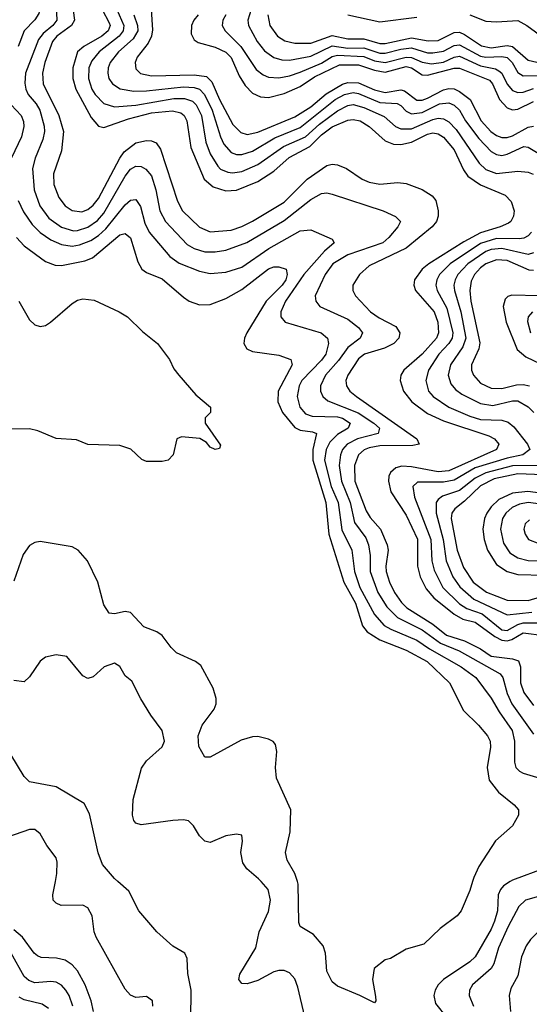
# Model space of a CAD drawing. Header units: inches. Extents: x 501365 to 657855, y 482276 to 547543.
# Tile 326 of 656: x 604253 to 606174, y 489537 to 493252. Entities that reach past the tile are written whole.
import ezdxf

# ---------------------------------------------------------------- set-up
doc = ezdxf.new("R2010")
doc.units = ezdxf.units.IN
doc.header["$MEASUREMENT"] = 0
doc.layers.add('A6408', color=7, linetype='Continuous')
doc.layers.add('A6409', color=7, linetype='Continuous')

msp = doc.modelspace()

# ---------------------------------------------------------------- linework, layer by layer
at = {"layer": 'A6408', "color": 5}
for points, elevation in [([(604755, 489530), (604753.3, 489550), (604730, 489565.7), (604690, 489562.8), (604670, 489571.6), (604650, 489594.4), (604540.7, 489790), (604533.5, 489810), (604525.6, 489870), (604510, 489901.1), (604490, 489910.9), (604409.5, 489909.5), (604390, 489917.8), (604378.9, 489930), (604377, 489950), (604387, 490000)], 2180), ([(604897.6, 489477.6), (604898.4, 489590), (604886.9, 489653.1), (604883.5, 489710), (604875.1, 489730), (604830, 489756.4), (604769.7, 489810), (604702.2, 489890), (604663.7, 489963.7), (604622.5, 490000)], 2160), ([(605327.9, 489490), (605301.5, 489601.5), (605290, 489633.1), (605270, 489655.9), (605250, 489663.9), (605230, 489664.5), (605210, 489659), (605150, 489626.7), (605110, 489613.8), (605090, 489615.4), (605078.7, 489630), (605082.5, 489650), (605142.9, 489750), (605155.5, 489810), (605190, 489886.4), (605198, 489930), (605189.8, 489970), (605162.4, 490000)], 2140), ([(605959.7, 490000), (605950, 489966), (605916.4, 489890), (605902, 489870), (605837.6, 489822.4), (605775.9, 489764.1), (605710, 489745.2), (605650.5, 489709.5), (605630, 489704), (605588.7, 489671.3), (605582, 489630), (605593.4, 489566.6), (605594.8, 489550), (605590, 489542), (605535.3, 489570), (605450, 489605.2), (605430, 489621.2), (605410, 489662), (605404.8, 489730), (605396.8, 489756.8), (605359.8, 489799.8), (605309.7, 489830), (605304.9, 489844.9), (605302.5, 489990), (605299.4, 490000)], 2120), ([(606101.3, 490000), (606076, 489984), (606064.5, 489970), (606056.5, 489950), (606054.3, 489890), (606043, 489850), (606030, 489819.9), (605970, 489716.3), (605950, 489697.2), (605849.6, 489630), (605830.6, 489610), (605819.3, 489590), (605814.1, 489570), (605819.5, 489539.5), (605863.9, 489483.9)], 2140), ([(606374.4, 490000), (606370, 489997.2), (606270, 489960.6), (606159.1, 489930), (606134.4, 489905.6), (606093.5, 489830), (606057.7, 489750), (606039.9, 489690), (606030, 489671.9), (605959.8, 489610), (605947.7, 489590), (605947.5, 489570), (605963.8, 489530)], 2160), ([(606484.7, 490000), (606450, 489985.4), (606364.6, 489930), (606218, 489822), (606178.6, 489781.4), (606162.3, 489757.7), (606143.7, 489716.3), (606130, 489643.6), (606104.1, 489595.9), (606097.2, 489570), (606102.8, 489510)], 2180), ([(604530.3, 489510), (604521.9, 489550), (604499.2, 489610), (604470, 489662.6), (604450, 489685.6), (604423.9, 489703.9), (604391.2, 489711.2), (604332.9, 489712.9), (604319.9, 489719.9), (604307.3, 489730), (604262.9, 489790), (604230, 489818.4)], 2220), ([(604453, 489530), (604439, 489570), (604426.7, 489590), (604410, 489608.7), (604390, 489619.7), (604370, 489622.4), (604310, 489618.1), (604286.4, 489626.4), (604270, 489642.3), (604220.1, 489730)], 2240), ([(604360.7, 489520.7), (604336.8, 489536.8), (604270, 489553.2), (604250, 489563.1)], 2260)]:
    msp.add_lwpolyline(points, dxfattribs=dict(at, elevation=elevation))
at = {"layer": 'A6409', "color": 5}
for points, elevation in [([(604230, 493456.2), (604270, 493462.7), (604350, 493492.9), (604371.1, 493490), (604374.3, 493470), (604348.9, 493390), (604325.3, 493274.7), (604310, 493251.7), (604269.8, 493210.2), (604246.8, 493150)], 2140), ([(604442.7, 493370), (604459.4, 493250), (604447.9, 493230), (604392.1, 493190), (604376.2, 493170), (604347.8, 493090), (604338.6, 493050), (604340.7, 493010), (604400.2, 492890), (604417.7, 492830), (604410, 492756.3), (604380.3, 492670), (604381.6, 492630), (604400.3, 492580.3), (604423.6, 492550), (604450, 492532), (604487.3, 492527.3), (604510, 492535.3), (604530, 492551.9), (604550, 492577.7), (604630, 492729.6), (604646.7, 492753.3), (604690, 492786.7), (604730, 492796.3), (604750, 492794.2), (604766.7, 492786.7), (604783.4, 492763.4), (604847.1, 492567.1), (604866, 492530), (604930, 492468.5), (604970, 492451), (605050, 492457.9), (605090, 492471.5), (605130, 492491.8), (605250, 492563.3), (605336.3, 492650), (605410, 492701.5), (605430, 492706.5), (605450, 492703.6), (605484.4, 492690), (605543.8, 492650), (605570, 492638.3), (605610, 492631.7), (605677.8, 492637.8), (605710, 492634.3), (605770, 492611.2), (605806.9, 492586.9), (605821.5, 492570), (605830.2, 492530), (605830.1, 492510), (605823.9, 492490), (605807.8, 492470), (605709.1, 492390), (605570, 492322.7), (605533, 492290), (605508.6, 492250), (605508.6, 492230), (605519, 492210), (605575.4, 492150), (605607.2, 492127.2), (605670, 492094.7), (605685, 492070), (605681.5, 492050), (605663.5, 492030), (605627.2, 492012.8), (605552.2, 491990), (605530, 491971.7), (605489.2, 491910), (605482.4, 491890), (605484.3, 491870), (605497, 491850), (605522.2, 491830), (605750.1, 491670), (605759.1, 491650), (605734.9, 491645.1), (605610, 491644.5), (605570, 491636.7), (605551.3, 491628.7), (605529.8, 491610.2), (605514.1, 491570), (605516, 491510), (605559.2, 491399.2), (605573.9, 491373.9), (605612.1, 491330), (605638.4, 491270), (605641, 491250), (605632.4, 491190), (605633.9, 491170), (605646.1, 491130), (605665.9, 491090), (605692.3, 491052.3), (605712.4, 491032.4), (605810, 490970.5), (605862.1, 490930), (605930, 490907.7), (605990, 490878.3), (606030.5, 490850.6), (606110, 490840.1), (606132.5, 490832.5), (606140.4, 490810), (606139.9, 490750), (606152.7, 490712.7), (606190, 490663.6)], 2180), ([(604388.5, 493330), (604392.1, 493250), (604377.9, 493230), (604340.8, 493199.2), (604323.4, 493176.6), (604274.9, 493050), (604271.8, 493011.8), (604275.1, 492990), (604284.6, 492970), (604314.4, 492934.4), (604328.2, 492910), (604344.2, 492850), (604345.5, 492830), (604339.8, 492800.2), (604310.4, 492729.6), (604301.4, 492690), (604307, 492610), (604328.8, 492550), (604362.8, 492502.8), (604410, 492468.5), (604455.6, 492455.6), (604470, 492455.9), (604510, 492469.2), (604545.8, 492494.2), (604570, 492521.2), (604650, 492661.2), (604670, 492687.8), (604690, 492699.6), (604710, 492698), (604728.1, 492688.1), (604750, 492662), (604766.1, 492610), (604780.9, 492530), (604801.8, 492490), (604883.4, 492403.4), (604910, 492387.8), (604950, 492376.3), (604990, 492375.6), (605030, 492382.1), (605108.8, 492411.2), (605250, 492494.7), (605350, 492573), (605390, 492595.4), (605410, 492597.9), (605430, 492594), (605623.1, 492530), (605669.5, 492509.5), (605687.8, 492490), (605678.2, 492470), (605644.1, 492430), (605620.9, 492410), (605490, 492364.9), (605432.5, 492330), (605403.8, 492290), (605367, 492210), (605368.7, 492190), (605384.2, 492170), (605490, 492121.9), (605530.1, 492090), (605545.1, 492070), (605535.5, 492050), (605490, 492014.7), (605454.5, 491965.5), (605405.9, 491910), (605387, 491870), (605387.1, 491850), (605395.3, 491830), (605414, 491814), (605529, 491769), (605587.7, 491730), (605608.6, 491710), (605604.5, 491690), (605526.6, 491670), (605487.2, 491650), (605469.7, 491630), (605461.4, 491610), (605456.5, 491570), (605466, 491510), (605499, 491430), (605514.9, 491354.9), (605557.3, 491297.3), (605567.8, 491270), (605573.9, 491230), (605573.5, 491170), (605603, 491090), (605636.6, 491036.6), (605676.8, 490996.8), (605770, 490949.6), (605838.8, 490898.8), (605909.6, 490870), (606063.4, 490783.4), (606073.3, 490770), (606090.1, 490710), (606107.9, 490670), (606190, 490556.1)], 2160), ([(604564, 493290), (604590, 493239.8), (604593.3, 493230), (604590, 493220.2), (604585.9, 493210), (604562.5, 493190), (604494.2, 493150), (604470.9, 493130), (604453.1, 493070), (604452.6, 493030), (604463.8, 492990), (604522.2, 492882.2), (604550, 492850.6), (604570, 492845.1), (604662.9, 492877.1), (604750, 492899.9), (604828.3, 492908.3), (604859.9, 492899.9), (604872.9, 492890), (604882.1, 492870), (604898.1, 492770), (604947.8, 492650), (604981.5, 492621.5), (605030, 492605.7), (605070, 492607.9), (605150, 492640.7), (605210, 492680.6), (605268, 492732), (605346.3, 492773.7), (605390, 492816.9), (605430, 492847.4), (605490, 492872.3), (605510, 492875.2), (605535.5, 492870), (605570, 492848.6), (605630, 492794.6), (605661.5, 492781.5), (605690, 492780.8), (605730, 492789.6), (605790, 492819.5), (605810, 492824.7), (605830, 492821.3), (605850, 492808.4), (605890, 492760.1), (605925.1, 492685.1), (605941.8, 492661.8), (605990, 492628.8), (606082.2, 492590), (606105.5, 492565.5), (606116.1, 492530), (606113.8, 492510), (606103.7, 492490), (606095.7, 492484.3), (606064.2, 492470), (605990, 492447.2), (605926.3, 492413.7), (605795, 492330), (605769.6, 492310), (605741.3, 492270), (605738.4, 492250), (605744.5, 492230), (605815.1, 492150), (605828.8, 492110), (605832, 492070), (605823.8, 492050), (605770, 491989.2), (605701, 491930), (605689.6, 491910), (605687.3, 491890), (605699.2, 491850), (605730.6, 491810), (605790, 491766.4), (605850, 491738.3), (606021.2, 491681.2), (606042.1, 491670), (606058.7, 491650), (606050.1, 491630), (605870, 491550), (605830, 491546), (605730, 491565.1), (605692.9, 491567.1), (605670, 491560.7), (605650, 491543.7), (605643.6, 491530), (605642.5, 491510), (605651.9, 491470), (605710, 491381.7), (605752, 491292), (605751.8, 491190), (605761.8, 491150), (605784.4, 491104.4), (605813.9, 491070), (605890, 491008.5), (605923.6, 490990), (605970, 490978.2), (606044.3, 490924.3), (606070, 490910.7), (606090, 490907.6), (606107.2, 490912.8), (606150, 490938.1), (606230, 490928.8)], 2220), ([(604619.2, 493290), (604644.6, 493230), (604642.6, 493210), (604627.6, 493190), (604551.6, 493130), (604523.9, 493096.1), (604512.8, 493070), (604511.4, 493030), (604524.6, 492990), (604537, 492970), (604570, 492935.2), (604610, 492923.2), (604689.8, 492929.8), (604834.1, 492954.1), (604874.1, 492954.1), (604903.8, 492943.8), (604917.9, 492930), (604938.5, 492890), (604953.7, 492790), (604970, 492745.3), (604998.9, 492698.9), (605010, 492688.3), (605036.6, 492676.6), (605054.4, 492674.4), (605090, 492679.3), (605150, 492704.8), (605247.1, 492772.9), (605330, 492809.8), (605382.4, 492857.6), (605450, 492907.8), (605490, 492928.3), (605510, 492931.2), (605550, 492920.7), (605626.7, 492886.7), (605669.1, 492849.1), (605690, 492839.7), (605730, 492840.2), (605810, 492875.5), (605830, 492880.1), (605850, 492877.6), (605870, 492865.8), (605897.6, 492837.6), (605984.5, 492710), (606010, 492685.9), (606050, 492672), (606130, 492679.9), (606170, 492676.8), (606188.5, 492668.5)], 2240), ([(604683.3, 493270), (604696.6, 493230), (604697.6, 493210), (604680.6, 493179.4), (604624.7, 493130), (604594.2, 493090), (604586, 493070), (604584.4, 493050), (604589.1, 493030), (604602.2, 493010), (604631.3, 492991.3), (604682.4, 492982.4), (604730, 492983.1), (604870, 492998.5), (604910, 492996.5), (604930.2, 492990.2), (604949.3, 492969.3), (604977.9, 492910), (605009.4, 492810), (605022.7, 492782.7), (605050, 492751.1), (605070, 492743.4), (605090, 492743.1), (605130, 492755.4), (605214.5, 492805.5), (605310, 492845.1), (605442.1, 492950), (605476.6, 492970), (605510, 492977.2), (605530, 492973.4), (605610, 492938.8), (605675.1, 492935.1), (605690, 492927.8), (605710, 492906.2), (605730, 492896.5), (605770, 492902.1), (605834.7, 492934.7), (605870, 492938.6), (605890, 492929.7), (605910, 492910.6), (605933, 492870), (605984, 492804), (606030, 492755), (606050, 492742.8), (606070, 492739.5), (606090, 492744.9), (606153.6, 492773.6), (606170, 492771), (606207.6, 492747.6)], 2260), ([(604748.6, 493290), (604753.1, 493213.1), (604749.2, 493190), (604736.3, 493163.7), (604695.6, 493110), (604687.5, 493090), (604690, 493066.2), (604708.4, 493048.4), (604750, 493039.4), (604910, 493043.5), (604956.8, 493036.8), (604977.4, 493017.4), (605005.4, 492950), (605056.4, 492856.4), (605085.9, 492825.9), (605110, 492818.5), (605150, 492827.3), (605290, 492885), (605350, 492922.9), (605408.2, 492971.8), (605470, 493008.4), (605490, 493015.3), (605530, 493013.5), (605590, 492986.7), (605630, 492976.6), (605690, 492986.7), (605703.7, 492983.7), (605750, 492948.7), (605770, 492948), (605790, 492955.1), (605850, 492986.5), (605870, 492991.6), (605890, 492990.7), (605910, 492981.4), (605951.1, 492951.1), (605992.6, 492870), (606028.6, 492830), (606050, 492814.7), (606070, 492807.2), (606090, 492806.8), (606110, 492812.9), (606170, 492845.8), (606190, 492850.3)], 2280), ([(604925.8, 493270), (604909, 493250), (604899.8, 493230), (604898.9, 493198.9), (604910, 493176.3), (604925.8, 493165.8), (604990, 493147.6), (605030, 493129.1), (605050, 493109.6), (605079.6, 493039.6), (605102.9, 493002.9), (605130, 492974.5), (605160.4, 492960.4), (605190, 492957.9), (605250, 492972.7), (605310, 493000.2), (605363.8, 493036.2), (605458.6, 493081.4), (605530, 493081.3), (605590, 493060.9), (605630, 493053.9), (605710, 493074.9), (605730, 493070.2), (605770, 493043.5), (605790, 493041.9), (605890, 493068.5), (605910, 493069.4), (606023.4, 493023.4), (606035.3, 493010), (606061.3, 492950), (606090, 492919.4), (606110, 492911.9), (606130, 492914.3), (606190, 492943.6)], 2320), ([(605029.6, 493270), (605017.8, 493250), (605015.8, 493230), (605027, 493210), (605086.4, 493150), (605144.3, 493064.3), (605170, 493043.3), (605190, 493034.9), (605230, 493032.2), (605270, 493039.9), (605310, 493054.1), (605390, 493088.2), (605430, 493113.1), (605450, 493117.5), (605550, 493112.4), (605590, 493096.7), (605630, 493090), (605709.6, 493110.4), (605729.2, 493109.2), (605770, 493091.3), (605805.4, 493085.4), (605850, 493091.8), (605890, 493110), (605910, 493113.7), (605990, 493077.8), (606046.3, 493066.3), (606059.2, 493059.2), (606069.6, 493049.6), (606090, 493009), (606110, 492985.1), (606130, 492976.9), (606150, 492977.8), (606190, 492992.4)], 2340), ([(605125, 493290), (605112.4, 493250), (605114.7, 493230), (605147.7, 493170), (605174.8, 493134.8), (605210, 493109.3), (605240.8, 493100.8), (605270, 493099), (605350, 493113.8), (605430, 493153.5), (605490, 493144.6), (605550, 493145.8), (605610, 493126), (605630, 493125.6), (605690, 493140.5), (605730, 493145), (605790, 493127.3), (605810, 493126.2), (605850, 493133.1), (605890, 493154.1), (605910, 493156.6), (605990, 493114.5), (606010, 493109.9), (606070, 493112.7), (606090, 493108.5), (606108.8, 493090), (606130, 493052.7), (606150, 493039.7), (606210, 493041.4)], 2360), ([(605188.6, 493270), (605196, 493230), (605224.6, 493190), (605251.9, 493171.9), (605290, 493163.3), (605350, 493163.6), (605430, 493191.5), (605490, 493179.3), (605550, 493179.3), (605610, 493161.8), (605630, 493162), (605730, 493182.9), (605792.5, 493172.5), (605830, 493173.7), (605890, 493203.7), (605910, 493204.9), (605930, 493196.3), (605992.9, 493152.9), (606030, 493145.1), (606090, 493154.8), (606110, 493150), (606170, 493099.3), (606230, 493084.9)], 2380), ([(605490, 493269.6), (605610, 493243.5), (605750, 493261)], 2420), ([(605949.9, 493269.9), (606010, 493245.6), (606050, 493243.1), (606130, 493248.9), (606165, 493230), (606230, 493182.4)], 2420), ([(604201.6, 492950), (604258.2, 492890), (604267, 492867), (604268.4, 492848.4), (604259.6, 492810), (604221.4, 492730)], 2140), ([(604246.9, 492570), (604267.3, 492527.3), (604299.4, 492479.4), (604329.4, 492449.4), (604370, 492420.6), (604410, 492403.5), (604450, 492397.1), (604477.9, 492402.1), (604520.8, 492419.2), (604550, 492437), (604577.4, 492462.6), (604650, 492553.6), (604670, 492570.7), (604690, 492573), (604707.4, 492547.4), (604724.5, 492484.5), (604740.1, 492450), (604818.3, 492358.3), (604853.2, 492333.2), (604930, 492303.3), (604970, 492294), (605030, 492298.6), (605090, 492318.4), (605191.7, 492388.3), (605310, 492455.7), (605350, 492459.3), (605430, 492423.1), (605437.6, 492410), (605401.5, 492378.5), (605323.7, 492290), (605254.6, 492190), (605237.3, 492150), (605237.2, 492130), (605253.8, 492110), (605388.8, 492070), (605412.3, 492050), (605416.8, 492030), (605406.1, 491990), (605390, 491966.5), (605316.6, 491890), (605305.6, 491870), (605298.2, 491830), (605309.2, 491790), (605330, 491764.6), (605355.2, 491755.2), (605450, 491753.8), (605470, 491748.8), (605497.8, 491730), (605490.8, 491710), (605450, 491686.4), (605422.2, 491657.8), (605407.7, 491630), (605401.1, 491590), (605427, 491490), (605452.8, 491430), (605467.1, 491327.1), (605504.7, 491250), (605514.1, 491170), (605534.9, 491110), (605590, 491008), (605626.4, 490966.4), (605651.7, 490951.7), (605750, 490910.6), (605797.9, 490877.9), (605916.8, 490810), (605972.1, 490770), (606030, 490691.4), (606059.7, 490639.7), (606109, 490570), (606118.5, 490530), (606117.8, 490450), (606123, 490430), (606136.4, 490416.4), (606150, 490408.4), (606272.2, 490372.2)], 2140), ([(604239.9, 492430), (604270, 492398.4), (604350, 492338.9), (604386, 492326), (604410, 492324.6), (604498, 492342), (604526.9, 492353.1), (604630, 492439.4), (604650, 492445.1), (604670, 492428.4), (604698, 492338), (604713.1, 492310), (604730, 492298.3), (604790, 492274.3), (604870, 492204.8), (604891.5, 492190), (604930, 492176.4), (604970, 492177.3), (605030, 492199.4), (605090, 492234.2), (605190, 492311.7), (605210, 492319.3), (605230, 492319.3), (605256.5, 492310), (605260.9, 492290), (605255.4, 492270), (605241.4, 492250), (605181.9, 492190), (605109.1, 492070), (605099.9, 492050), (605097.2, 492030), (605108.6, 492010), (605130, 491999.8), (605230, 491986.6), (605275.2, 491970), (605279.5, 491950), (605227.4, 491850), (605225.1, 491810), (605243.2, 491770), (605290, 491713.3), (605310, 491702.5), (605356.9, 491696.9), (605371.6, 491690), (605357.9, 491630), (605357.7, 491590), (605406.4, 491430), (605418.4, 491310), (605473.9, 491130), (605518.6, 491050), (605545.3, 490965.3), (605562.1, 490942.1), (605610, 490911.9), (605710, 490873.4), (605788.3, 490830), (605872.5, 490750), (605925, 490645), (605982, 490590), (606016.3, 490550), (606026.2, 490530), (606027.1, 490507.1), (606015.3, 490430), (606022.4, 490382.4), (606057.2, 490337.2), (606116.4, 490290), (606132.7, 490270), (606132.7, 490250), (606110.3, 490210), (606046.2, 490153.8), (605983.4, 490056.6), (605964.2, 490015.8), (605959.7, 490000)], 2120), ([(606182.1, 492450), (606170, 492436), (606153.2, 492426.8), (606135.7, 492424.3), (606050, 492426.1), (605990, 492407.7), (605874.8, 492330), (605835.7, 492290), (605824.8, 492270), (605821.7, 492250), (605826.5, 492230), (605862.7, 492162.7), (605884.9, 492070), (605882.4, 492050), (605870.7, 492030), (605833, 491990), (605794.1, 491930), (605783.1, 491890), (605793.6, 491850), (605810.7, 491830), (605870, 491790), (605950, 491755.6), (605990, 491743), (606070, 491740.2), (606093.7, 491733.8), (606115.5, 491715.5), (606166.8, 491650), (606175.2, 491630), (606149.2, 491610), (606090, 491597.8), (605970, 491560.6), (605890, 491513.9), (605850, 491506.7), (605752.7, 491507.3), (605734.6, 491490), (605740.5, 491450), (605802, 491290), (605806.7, 491210), (605815, 491175), (605847.1, 491110), (605910, 491047.3), (605937.7, 491030), (605996.1, 491010), (606070, 490950.1), (606090, 490946.9), (606130, 490970), (606150, 490976.3), (606203.3, 490976.7)], 2240), ([(606190, 492372.4), (606170, 492365.6), (606070, 492389), (606030, 492384.3), (606010, 492376.8), (605942.1, 492330), (605904.3, 492290), (605893.6, 492270), (605889.4, 492250), (605891.9, 492230), (605915.1, 492150), (605933.9, 492050), (605922.5, 492017.5), (605876, 491950), (605867.7, 491910), (605878.4, 491878.4), (605896, 491856), (605918.8, 491838.9), (605990, 491803), (606036.6, 491796.6), (606110, 491813.2), (606130, 491813.4), (606170, 491791.5), (606191.3, 491770)], 2260), ([(606190, 492305.6), (606173.2, 492306.8), (606090, 492343.2), (606050, 492346), (606010, 492330.7), (605990, 492315.4), (605966.7, 492290), (605954.7, 492265.3), (605949.5, 492230), (605953.6, 492190), (605987.1, 492032.9), (605982.9, 492010), (605956.3, 491950), (605956.1, 491930), (605963.4, 491910), (605990, 491879.8), (606030, 491861.8), (606070, 491860.1), (606125.8, 491874.2), (606150, 491875.8), (606174.8, 491870)], 2280), ([(604249, 492190), (604290, 492119.8), (604310, 492101), (604330, 492094.4), (604350, 492098.4), (604368.9, 492110), (604450, 492180.4), (604470, 492193.2), (604490, 492198.3), (604533.6, 492193.6), (604627.4, 492150), (604658.5, 492130), (604715.4, 492075.4), (604771.6, 492030), (604817.3, 491970), (604834, 491934), (604853, 491910), (604916, 491836), (604971.3, 491790), (604971.3, 491770), (604952, 491750), (604951.3, 491730), (605010, 491646), (605006, 491634), (604989.7, 491629.7), (604970, 491639.3), (604956.6, 491656.6), (604931.7, 491671.7), (604862, 491678), (604844.7, 491670), (604831.3, 491610), (604812, 491590), (604790, 491585.2), (604730, 491585.2), (604712.9, 491592.9), (604671.5, 491631.5), (604630, 491645.2), (604510, 491649.3), (604466.8, 491666.8), (604390, 491671.8), (604321.1, 491701.1), (604290, 491708), (604170, 491706.3)], 2080), ([(606210, 492209.5), (606107.5, 492212.5), (606092.5, 492207.5), (606083.1, 492196.9), (606075.5, 492170), (606087, 492110), (606127.4, 492007.4), (606160.2, 491980.2), (606268.4, 491928.4)], 2320), ([(606185.7, 492150), (606169.4, 492130.6), (606167.2, 492112.8), (606177.6, 492070)], 2340), ([(606230.2, 491569.8), (606110, 491568.7), (606010, 491542), (605970, 491522.2), (605910, 491475.3), (605846.1, 491453.9), (605830, 491442), (605823, 491430), (605822.5, 491390), (605848.4, 491290), (605860.3, 491210), (605885.2, 491150), (605911.3, 491111.3), (605965.2, 491065.2), (606090, 491006.8), (606183.5, 491016.5)], 2260), ([(606287.5, 491532.5), (606130, 491538.4), (606040.9, 491519.1), (605990, 491492.8), (605930, 491435.1), (605893.3, 491406.7), (605882.1, 491390), (605878.6, 491370), (605901.6, 491250), (605925.3, 491185.3), (605962.5, 491130), (606012, 491092), (606090, 491061.4), (606170, 491060.5), (606250, 491084.5)], 2280), ([(606310, 491452.4), (606167.8, 491472.2), (606110, 491465.6), (606059, 491441), (606030, 491413.4), (606014.2, 491390), (606004.6, 491370), (605997.9, 491330), (606004.1, 491290), (606016.5, 491250), (606050, 491196.6), (606090, 491170.1), (606130, 491158.1), (606230, 491156.4)], 2320), ([(606330, 491408.2), (606170, 491430.2), (606136.3, 491423.7), (606108.8, 491411.1), (606085.2, 491390), (606072.8, 491370), (606064.8, 491330), (606076.4, 491276.4), (606100.2, 491240.2), (606130, 491221.7), (606170, 491211.3), (606270, 491207.3)], 2340), ([(606174.8, 491365.2), (606158, 491350), (606152.7, 491330), (606157.5, 491310), (606171, 491291), (606210, 491275.2)], 2360), ([(605299.4, 490000), (605290, 490029.7), (605260.4, 490080.4), (605254.2, 490110), (605272.3, 490187.7), (605274.8, 490270), (605220.7, 490390), (605216.3, 490430), (605222.1, 490490), (605216.6, 490516.6), (605207.8, 490527.8), (605190, 490537.7), (605150, 490547), (605130, 490545.8), (605087.1, 490532.9), (604970, 490469.3), (604950, 490469.2), (604928.5, 490510), (604925.3, 490550), (604940.4, 490590), (604985.8, 490650), (604992.8, 490670), (604993.4, 490690), (604982.2, 490730), (604934.9, 490814.9), (604914.7, 490830), (604843.4, 490863.4), (604823.3, 490883.3), (604790, 490928.7), (604770, 490941.8), (604720.6, 490960.6), (604670, 491015), (604650, 491018.4), (604610, 491009.8), (604590, 491013), (604570, 491043.7), (604547.2, 491130), (604508, 491210), (604473.6, 491250), (604450, 491262.9), (604330, 491282.5), (604310, 491279.8), (604290, 491267.7), (604265.7, 491234.3), (604230, 491133.3)], 2120), ([(605162.4, 490000), (605153.3, 490010), (605108.2, 490048.2), (605093.5, 490070), (605086.2, 490110), (605091.9, 490151.9), (605090, 490175.3), (605070, 490179.3), (605030, 490173), (604970, 490147), (604950, 490152.3), (604930, 490172.7), (604907.8, 490210), (604888.5, 490228.5), (604870, 490232.4), (604830, 490230.8), (604710, 490214), (604690, 490220.7), (604683, 490230), (604678, 490250), (604680.3, 490310), (604712.3, 490427.7), (604730, 490455.8), (604790, 490508), (604798.4, 490530), (604789.8, 490570), (604747.2, 490627.2), (604709.2, 490689.2), (604675.9, 490755.9), (604650, 490776.2), (604630, 490811.6), (604610, 490824), (604570.6, 490810), (604530, 490772.7), (604510, 490766.6), (604490, 490776), (604430, 490849.4), (604390, 490855.6), (604350, 490846), (604330, 490831.5), (604290, 490772), (604270, 490754), (604230, 490758)], 2140), ([(604622.5, 490000), (604610, 490011), (604564.6, 490064.6), (604548.5, 490108.5), (604515.7, 490255.7), (604495, 490295), (604390, 490357.3), (604290, 490376.3), (604270, 490395.8), (604219.7, 490479.7)], 2160), ([(604387, 490000), (604392.9, 490030), (604393.6, 490073.6), (604389.8, 490090), (604355.4, 490135.4), (604330, 490180.4), (604310, 490196), (604290, 490196.1), (604206.8, 490166.8)], 2180), ([(606232, 490050), (606110, 490005.5), (606101.3, 490000)], 2140)]:
    msp.add_lwpolyline(points, dxfattribs=dict(at, elevation=elevation))

doc.saveas('drawing.dxf')
